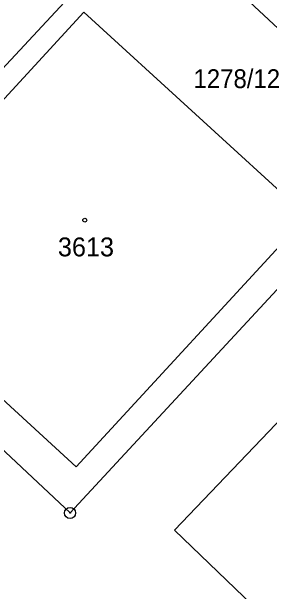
# Model space of a CAD drawing. Extents: x -679733 to -673243, y -1075091 to -1066557.
# Drawn here: x -677149.3 to -677126.1, y -1070689.7 to -1070637.5 of the extents above; entities that cross this region are included whole.
import ezdxf

# ---------------------------------------------------------------- set-up
doc = ezdxf.new("R2010")
doc.units = 0
doc.header["$LTSCALE"] = 0.68
for name, color, linetype, lineweight in [('1', 7, 'Continuous', 25), ('4', 7, 'Continuous', 13), ('5', 7, 'Continuous', 25), ('8', 7, 'Continuous', 25)]:
    doc.layers.add(name, color=color, linetype=linetype, lineweight=lineweight)
doc.layers.add('2', color=7, linetype='Continuous')

msp = doc.modelspace()

# ---------------------------------------------------------------- linework, layer by layer
at = {"layer": '1'}
msp.add_line((-677136.79, -1070628.32), (-677167.2, -1070661), dxfattribs=at)
msp.add_lwpolyline([(-677136.79, -1070628.32), (-677136.49, -1070628.59), (-677113.65, -1070649.89), (-677144.05, -1070682.68), (-677166.91, -1070661.26), (-677167.2, -1070661)], dxfattribs=at)
msp.add_lwpolyline([(-677142.82, -1070637.57), (-677163.57, -1070660.12), (-677143.51, -1070678.52), (-677122.68, -1070655.96)], close=True, dxfattribs=at)
at = {"layer": '4'}
for p, q in [((-677134.65, -1070684.22), (-677098.25, -1070646.15)), ((-677117.69, -1070700.47), (-677134.65, -1070684.22))]:
    msp.add_line(p, q, dxfattribs=at)
at = {"layer": '5'}
msp.add_circle((-677142.7268, -1070656.3092), 0.175, dxfattribs=at)
at = {"layer": '8'}
for radius in [0.5, 0.0303]:
    msp.add_circle((-677144.05, -1070682.6799), radius, dxfattribs=at)

# ---------------------------------------------------------------- texts
at = {"layer": '2', "width": 0.95}
msp.add_text('1278/12', height=1.7, dxfattribs=at).set_placement((-677132.93, -1070644.42))
at = {"layer": '2'}
msp.add_text('3613', height=1.7, dxfattribs=at).set_placement((-677145.15, -1070659.57))

doc.saveas('drawing.dxf')
